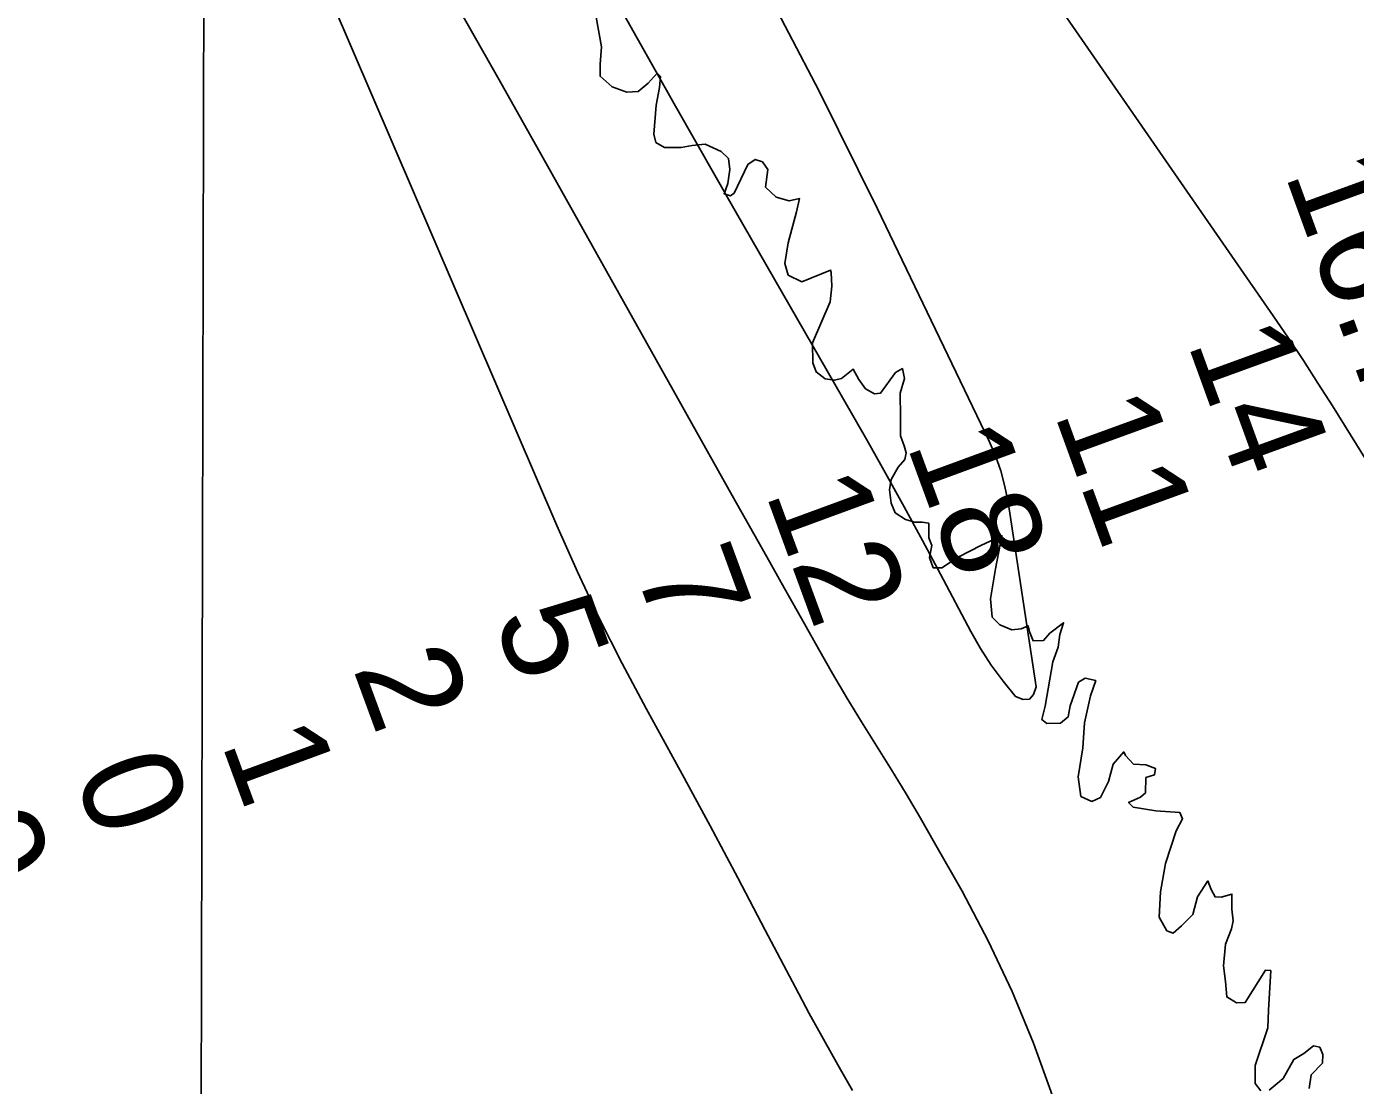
# Model space of a CAD drawing. Extents: x 3172297 to 3210190, y 958463 to 983887.
# Drawn here: x 3197314 to 3198204, y 977787 to 978496 of the extents above; entities that cross this region are included whole.
import ezdxf

# ---------------------------------------------------------------- set-up
doc = ezdxf.new("R2010")
doc.units = 0
for name, color, linetype in [('V-GRID-MAJR', 7, 'Continuous'), ('V-RIVR-EDGE', 7, 'Continuous'), ('V-RIVR-RANG', 7, 'Continuous'), ('V-TOPO-DPTH', 7, 'Continuous'), ('V-TOPO-MAJR-IDEN', 7, 'Continuous'), ('V-TOPO-MINR', 7, 'Continuous'), ('V-TOPO-WATR', 7, 'Continuous')]:
    doc.layers.add(name, color=color, linetype=linetype)

msp = doc.modelspace()

# ---------------------------------------------------------------- linework, layer by layer
at = {"layer": 'V-GRID-MAJR'}
msp.add_spline([(3197398.305, 963867.904), (3197412.4080000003, 969928.193), (3197426.518, 975991.567), (3197440.629, 982054.993), (3197440.636, 982058.025)], degree=3, dxfattribs=at)
at = {"layer": 'V-RIVR-EDGE'}
for points in [[(3197980.243055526, 978092.2033344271), (3197973.8458928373, 978091.6100389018), (3197965.935744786, 978094.9797247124), (3197960.7711108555, 978100.1699632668), (3197959.583013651, 978112.3551784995), (3197962.982822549, 978132.4475294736), (3197967.3015682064, 978154.6695067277), (3197953.5807752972, 978148.3077386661), (3197937.4190233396, 978140.1246647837), (3197927.04683008, 978133.1455027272), (3197921.2602836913, 978133.1598111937), (3197918.8411638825, 978140.170602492), (3197920.383519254, 978148.0852690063), (3197918.264436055, 978153.2679767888), (3197918.2779914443, 978158.7499681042), (3197918.288534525, 978163.0137391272), (3197913.7217145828, 978163.6341454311), (3197908.848833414, 978163.6461946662), (3197902.762250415, 978165.4885866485), (3197895.768779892, 978170.0742335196), (3197893.043598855, 978176.476667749), (3197891.847217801, 978185.3117771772), (3197893.0827588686, 978192.313531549), (3197897.671418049, 978200.5252223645), (3197902.2525464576, 978205.691362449), (3197903.177507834, 978210.2574293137), (3197901.6660286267, 978214.8295207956), (3197899.2461557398, 978221.5357570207), (3197899.277031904, 978234.0225150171), (3197899.0123899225, 978250.1646869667), (3197902.0820391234, 978259.9029185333), (3197900.5758314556, 978266.6068955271), (3197896.000727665, 978263.8771960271), (3197885.91652178, 978250.1970692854), (3197881.955799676, 978249.5977491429), (3197875.8729820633, 978252.9629164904), (3197871.320470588, 978259.3698691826), (3197867.682377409, 978266.0791177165), (3197859.7488839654, 978260.007596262), (3197855.1775455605, 978258.8006721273), (3197848.784148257, 978259.7301519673), (3197842.704342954, 978264.3135396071), (3197840.5875189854, 978270.4099126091), (3197840.3160993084, 978283.8110889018), (3197852.261524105, 978311.1916754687), (3197853.2015470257, 978321.8488437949), (3197852.9195842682, 978330.9862490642), (3197852.3142395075, 978332.5105305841), (3197833.107689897, 978324.6395425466), (3197823.982333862, 978329.2304609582), (3197821.8692752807, 978336.8496093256), (3197824.0358023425, 978350.8538711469), (3197829.5690029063, 978371.5500607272), (3197831.7227276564, 978380.3768863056), (3197824.7141955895, 978378.8714317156), (3197815.888123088, 978381.3297115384), (3197808.899924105, 978388.0472439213), (3197810.4520694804, 978399.9211263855), (3197806.8102109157, 978405.1075995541), (3197801.9410951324, 978406.6424241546), (3197797.0599301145, 978403.3043675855), (3197787.8758340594, 978384.1399902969), (3197785.4348750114, 978382.318684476), (3197781.1741162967, 978383.5474478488), (3197783.627877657, 978390.5461899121), (3197784.8694433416, 978399.9843848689), (3197783.973851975, 978407.2959658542), (3197779.1122669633, 978411.8763411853), (3197768.464888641, 978416.775580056), (3197759.63053229, 978415.883754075), (3197752.3181982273, 978414.6836076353), (3197741.0496605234, 978414.7114714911), (3197735.2713979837, 978418.0758857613), (3197734.066733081, 978423.5608893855), (3197735.637705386, 978443.0486486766), (3197737.7989609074, 978454.9210249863), (3197738.4261449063, 978462.2288405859), (3197736.299530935, 978464.3659976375), (3197730.1918617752, 978457.6808475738), (3197723.478094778, 978452.2154239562), (3197715.862711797, 978451.6251407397), (3197706.125986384, 978455.3039000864), (3197697.9203201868, 978462.3289998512), (3197697.9406532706, 978470.5519868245), (3197698.8829354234, 978482.122820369), (3197695.277224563, 978501.9279370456)], [(3198140.8936239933, 977782.9853594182), (3198136.9464572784, 977787.868030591), (3198136.975827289, 977799.745678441), (3198145.5658747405, 977825.0026633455), (3198145.899799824, 977836.8795581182), (3198147.4880929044, 977863.3720840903), (3198143.8341851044, 977863.6856760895), (3198130.3802934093, 977842.0954012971), (3198124.592993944, 977841.8051546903), (3198117.902572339, 977845.7809383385), (3198117.014511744, 977856.1380700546), (3198115.8218960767, 977866.4959548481), (3198117.0762640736, 977881.111586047), (3198121.0610846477, 977891.4566685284), (3198122.2921072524, 977896.6310924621), (3198121.39802204, 977904.5517835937), (3198121.422873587, 977914.6021010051), (3198114.1082802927, 977912.488289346), (3198110.14981742, 977912.8026344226), (3198107.420870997, 977917.6822932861), (3198105.3032939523, 977923.4741112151), (3198098.27216957, 977912.8320044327), (3198095.197248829, 977900.9618873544), (3198087.5645450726, 977893.3668374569), (3198082.070504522, 977888.5075116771), (3198077.810498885, 977890.040830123), (3198072.655654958, 977899.1902846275), (3198073.6114924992, 977916.2431094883), (3198077.008289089, 977935.1172401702), (3198084.0672773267, 977957.0278846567), (3198088.3506283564, 977964.9357734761), (3198086.5338409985, 977969.2040629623), (3198070.395434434, 977970.4621963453), (3198055.1737053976, 977972.9362907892), (3198052.1356854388, 977975.9893722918), (3198060.063154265, 977979.6244531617), (3198063.4200377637, 977982.3571649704), (3198063.7501974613, 977992.7112843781), (3198069.541262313, 977994.52430635), (3198070.160915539, 977998.7865712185), (3198063.7712836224, 978001.2388264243), (3198055.549049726, 978001.5637145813), (3198050.081366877, 978007.3638163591), (3198048.8691712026, 978009.8032692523), (3198041.844071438, 978001.5976030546), (3198038.7699037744, 977990.0320410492), (3198033.261554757, 977979.386168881), (3198027.468230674, 977976.6594816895), (3198020.1671927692, 977980.0276613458), (3198018.3722446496, 977993.1280479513), (3198021.4659923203, 978012.6120418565), (3198022.7256318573, 978029.359558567), (3198026.729279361, 978047.3185178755), (3198030.1049897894, 978057.6651065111), (3198023.1039884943, 978059.2052026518), (3198018.5288847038, 978056.4755031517), (3198013.007733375, 978040.6521947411), (3198011.77143923, 978033.3458852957), (3198006.583459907, 978029.0949165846), (3197997.4460546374, 978028.8129538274), (3197994.1027265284, 978031.562233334), (3197996.2564512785, 978040.3890589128), (3198001.5076890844, 978070.2226537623), (3198004.881893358, 978079.960132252), (3198006.1211998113, 978088.4846619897), (3198008.5772204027, 978096.3970692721), (3197999.4232474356, 978089.4148949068), (3197995.1474271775, 978084.552556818), (3197988.141907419, 978084.2653225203), (3197986.023577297, 978089.7525853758), (3197984.8166531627, 978094.3239237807), (3197980.243055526, 978092.2033344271)], [(3198173.1802271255, 977784.4283086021), (3198174.4210397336, 977793.5619484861), (3198182.054496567, 977801.4615534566), (3198182.373360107, 977807.2473467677), (3198180.2535238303, 977812.1254994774), (3198175.992012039, 977813.0497077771), (3198169.583553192, 977807.8880861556), (3198162.873551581, 977803.9454379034), (3198155.8371556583, 977791.1714456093), (3198146.376368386, 977783.276359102)]]:
    msp.add_lwpolyline(points, dxfattribs=at)
at = {"layer": 'V-TOPO-DPTH'}
for points in [[(3198223.8203632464, 978185.2271773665), (3198188.750196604, 978241.5768703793), (3198179.0924791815, 978256.8410729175), (3198169.2855259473, 978272.0071972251), (3198159.2547189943, 978287.0262041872), (3198149.0746762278, 978301.9471329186), (3198121.389279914, 978341.8862335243), (3198097.2629780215, 978376.7089450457), (3198073.1479066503, 978411.5394280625), (3198049.0496810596, 978446.3815683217), (3198024.9626859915, 978481.2314800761), (3197972.193284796, 978557.6195870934)], [(3197972.193284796, 978557.6195870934), (3198024.9626859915, 978481.2314800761), (3198049.0496810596, 978446.3815683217), (3198073.1479066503, 978411.5394280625), (3198097.2629780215, 978376.7089450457), (3198121.389279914, 978341.8862335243), (3198149.0746762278, 978301.9471329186), (3198159.2547189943, 978287.0262041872), (3198169.2855259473, 978272.0071972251), (3198179.0924791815, 978256.8410729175), (3198188.750196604, 978241.5768703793), (3198223.8203632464, 978185.2271773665)], [(3197867.0722408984, 977783.1942643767), (3197857.2770804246, 977800.2857764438), (3197847.629240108, 977817.4588150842), (3197838.202380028, 977834.7541435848), (3197828.9228401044, 977852.1309986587), (3197808.709106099, 977890.5743693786), (3197790.2479436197, 977925.4540345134), (3197771.6607480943, 977960.2659655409), (3197752.884502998, 977994.9762954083), (3197733.9822248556, 978029.6188911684), (3197728.8641716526, 978038.9384893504), (3197712.8699364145, 978069.0869735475), (3197697.465957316, 978099.5235564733), (3197682.947362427, 978130.3922874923), (3197669.0190236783, 978161.54911724), (3197517.8531796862, 978513.2471548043)], [(3197517.8531796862, 978513.2471548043), (3197669.0190236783, 978161.54911724), (3197682.947362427, 978130.3922874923), (3197697.465957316, 978099.5235564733), (3197712.8699364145, 978069.0869735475), (3197728.8641716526, 978038.9384893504), (3197733.9822248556, 978029.6188911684), (3197752.884502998, 977994.9762954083), (3197771.6607480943, 977960.2659655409), (3197790.2479436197, 977925.4540345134), (3197808.709106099, 977890.5743693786), (3197828.9228401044, 977852.1309986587), (3197838.202380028, 977834.7541435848), (3197847.629240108, 977817.4588150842), (3197857.2770804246, 977800.2857764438), (3197867.0722408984, 977783.1942643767)]]:
    msp.add_lwpolyline(points, dxfattribs=at)
at = {"layer": 'V-TOPO-MAJR-IDEN'}
msp.add_lwpolyline([(3197804.075592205, 978530.2245670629), (3197844.6977537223, 978452.3182060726), (3197883.8992129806, 978373.6459807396), (3197958.8348775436, 978217.9197261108), (3197963.0470931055, 978208.0551908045), (3197966.6500657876, 978198.0026252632), (3197969.339174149, 978187.6680143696), (3197971.4190396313, 978177.1453732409), (3197990.1431043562, 978053.434734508), (3197988.3960849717, 978048.2527440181), (3197985.691472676, 978045.1162448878), (3197981.5504710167, 978045.0479827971), (3197976.4518764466, 978047.0252120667), (3197968.010504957, 978057.2681578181), (3197960.0933578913, 978067.873709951), (3197952.962547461, 978079.0231716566), (3197946.355961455, 978090.5352397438), (3197926.143106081, 978128.9100409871), (3197914.0593291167, 978151.5469078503), (3197901.8097660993, 978174.0925077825), (3197889.3115240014, 978196.5012073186), (3197876.64749585, 978218.8186399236), (3197788.420724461, 978372.313504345), (3197748.5457197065, 978442.2632373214), (3197709.004833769, 978512.3997696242)], dxfattribs=at)
at = {"layer": 'V-TOPO-MINR'}
for points in [[(3197867.0722408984, 977783.1942643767), (3197857.2770804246, 977800.2857764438), (3197847.629240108, 977817.4588150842), (3197838.202380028, 977834.7541435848), (3197828.9228401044, 977852.1309986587), (3197808.709106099, 977890.5743693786), (3197790.2479436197, 977925.4540345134), (3197771.6607480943, 977960.2659655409), (3197752.884502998, 977994.9762954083), (3197733.9822248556, 978029.6188911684), (3197728.8641716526, 978038.9384893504), (3197712.8699364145, 978069.0869735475), (3197697.465957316, 978099.5235564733), (3197682.947362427, 978130.3922874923), (3197669.0190236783, 978161.54911724), (3197517.8531796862, 978513.2471548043)], [(3198001.087187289, 977779.470869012), (3197988.340276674, 977814.774787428), (3197974.23716251, 977849.480096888), (3197958.0997430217, 977883.2874929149), (3197940.606119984, 977916.4962799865), (3197922.1869713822, 977949.0756456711), (3197912.7511571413, 977965.466330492), (3197903.1470518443, 977981.7560203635), (3197893.2905099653, 977997.8942178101), (3197883.2656770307, 978013.9314203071), (3197873.2430068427, 978029.9698443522), (3197863.3915064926, 978046.1108892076), (3197853.7967608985, 978062.4058652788), (3197844.373185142, 978078.8034621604), (3197832.8564664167, 978099.2156071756), (3197821.2439195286, 978119.8174070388), (3197809.642685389, 978140.4255692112), (3197798.0584203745, 978161.043274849), (3197786.485468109, 978181.6673427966), (3197662.7950106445, 978402.3079019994), (3197630.3018737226, 978459.9987724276), (3197597.6553137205, 978517.6022851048)]]:
    msp.add_lwpolyline(points, dxfattribs=at)
at = {"layer": 'V-TOPO-WATR'}
msp.add_lwpolyline([(3198223.8203632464, 978185.2271773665), (3198188.750196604, 978241.5768703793), (3198179.0924791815, 978256.8410729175), (3198169.2855259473, 978272.0071972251), (3198159.2547189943, 978287.0262041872), (3198149.0746762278, 978301.9471329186), (3198121.389279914, 978341.8862335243), (3198097.2629780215, 978376.7089450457), (3198073.1479066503, 978411.5394280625), (3198049.0496810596, 978446.3815683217), (3198024.9626859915, 978481.2314800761), (3197972.193284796, 978557.6195870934)], dxfattribs=at)

# ---------------------------------------------------------------- texts
at = {"layer": 'V-RIVR-RANG'}
for s, rotation, p in [('16.7', 289.9683257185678, (3198156.5306439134, 978397.3123645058)), ('14', 289.9683257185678, (3198091.2743227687, 978284.0884273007)), ('11', 289.9683257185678, (3198002.055527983, 978236.810508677)), ('18', 290.1580555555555, (3197903.116426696, 978215.9132141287)), ('12', 290.1580555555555, (3197808.48726033, 978183.5090680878)), ('7', 290.1580555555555, (3197720.7655190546, 978132.2858706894)), ('5', 290.1580555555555, (3197626.3183549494, 978099.3859372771)), ('2', 290.1580555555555, (3197532.0524271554, 978065.9923030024)), ('1', 290.1580555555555, (3197443.876222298, 978016.0060973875)), ('0', 290.1580555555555, (3197344.884057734, 977995.4870751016)), ('-0', 290.1580555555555, (3197241.8909740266, 977985.864122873))]:
    msp.add_text(s, height=67, rotation=rotation, dxfattribs=at).set_placement(p)

doc.saveas('drawing.dxf')
